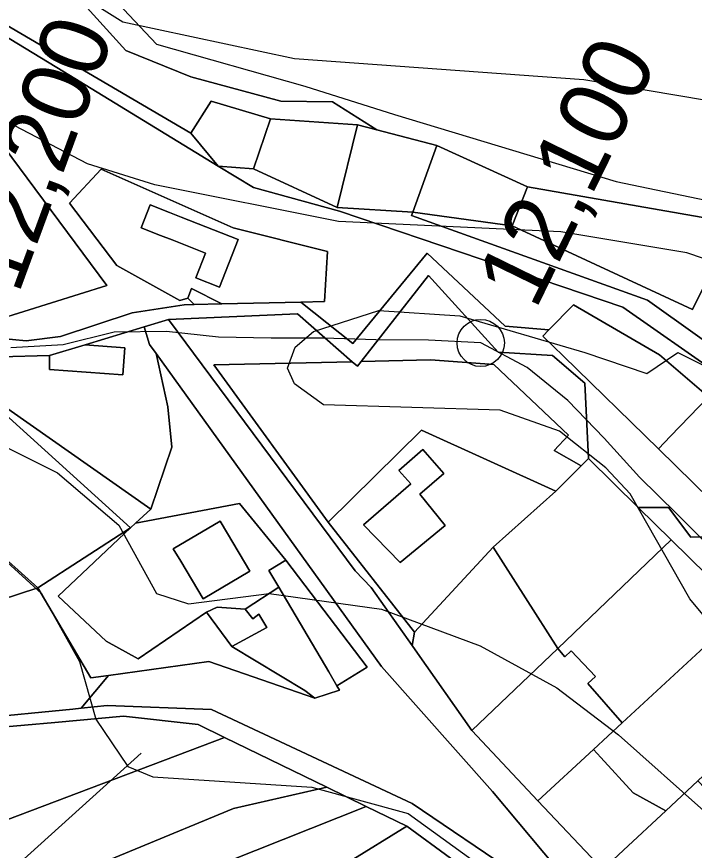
# Model space of a CAD drawing. Extents: x -510989 to -501240, y -1184665 to -1176089.
# Drawn here: x -509813.7 to -509684.5, y -1178938 to -1178778.9 of the extents above; entities that cross this region are included whole.
import ezdxf

# ---------------------------------------------------------------- set-up
doc = ezdxf.new("R2010")
doc.units = 0
for name, color, linetype in [('orna_puda', 7, 'Continuous'), ('ostatni_plocha_x_neplodna_puda', 7, 'Continuous'), ('ostatni_plocha_x_ostatni_komunikace', 7, 'Continuous'), ('STAV_systematicke_odvodneni', 7, 'Continuous'), ('STAV_vyrazne_udolnice', 7, 'Continuous'), ('trasovani_toku', 7, 'Continuous'), ('trvaly_travni_porost', 7, 'Continuous'), ('vodni_plocha_x_vodni_tok_v_koryte_umelem', 7, 'Continuous'), ('vrstevnice_01', 7, 'Continuous'), ('vrstevnice_02', 7, 'Continuous'), ('zahrada', 7, 'Continuous'), ('zastavena_plocha_a_nadvori', 7, 'Continuous')]:
    doc.layers.add(name, color=color, linetype=linetype)

msp = doc.modelspace()

# ---------------------------------------------------------------- linework, layer by layer
at = {"layer": 'orna_puda'}
msp.add_lwpolyline([(-509652.84, -1178770.83), (-509632.06, -1178785.91), (-509629.95, -1178793.56), (-509663.21, -1178822.35), (-509671.92, -1178819.14), (-509676.62, -1178818.32), (-509716.28, -1178811.4), (-509733.55, -1178803.53), (-509745, -1178800.55), (-509753.46, -1178795.18), (-509763.27, -1178795.07), (-509780.47, -1178790.38), (-509792.83, -1178785.4), (-509812.54, -1178763.59)], dxfattribs=at)
for points in [[(-509776.61, -1178795.05), (-509765.25, -1178798.42), (-509768.5, -1178807.98), (-509775.25, -1178807.45), (-509780.43, -1178801.13)], [(-509765.25, -1178798.42), (-509748.69, -1178799.58), (-509752.53, -1178815.37), (-509768.5, -1178807.98)], [(-509748.69, -1178799.58), (-509745, -1178800.55), (-509733.55, -1178803.53), (-509738.14, -1178816.24), (-509752.53, -1178815.37)], [(-509733.55, -1178803.53), (-509716.28, -1178811.4), (-509719.18, -1178818.86), (-509738.14, -1178816.24)], [(-509716.28, -1178811.4), (-509676.62, -1178818.32), (-509684.79, -1178834.81), (-509719.18, -1178818.86)], [(-509815.84, -1178882.34), (-509809.65, -1178887.94), (-509855.36, -1178902.88), (-509863.29, -1178900.54)], [(-509809.65, -1178887.94), (-509799.53, -1178905.12), (-509796.15, -1178904.65), (-509801.38, -1178910.9), (-509802.95, -1178911.06), (-509821.41, -1178912.89), (-509855.36, -1178902.88)], [(-509754.51, -1178925.99), (-509747.01, -1178929.64), (-509905.97, -1178992.88), (-509912.91, -1178984.85), (-509828.64, -1178953.32), (-509772.3, -1178930.07)], [(-509747.01, -1178929.64), (-509739.25, -1178933.41), (-509750.37, -1178940.29), (-509826.41, -1178972.46), (-509865.26, -1178988.73), (-509896.7, -1179000.67), (-509905.97, -1178992.88)], [(-509739.25, -1178933.41), (-509722.64, -1178945.64), (-509738.82, -1178954.28), (-509743.69, -1178956.88), (-509782.48, -1178975.39), (-509831.95, -1178996.1), (-509867.28, -1179012.99), (-509895.53, -1179001.65), (-509896.7, -1179000.67), (-509865.26, -1178988.73), (-509826.41, -1178972.46), (-509750.37, -1178940.29)]]:
    msp.add_lwpolyline(points, close=True, dxfattribs=at)
at = {"layer": 'ostatni_plocha_x_neplodna_puda'}
for points in [[(-509812.54, -1178763.59), (-509792.83, -1178785.4), (-509780.47, -1178790.38), (-509763.27, -1178795.07), (-509753.46, -1178795.18), (-509745, -1178800.55), (-509748.69, -1178799.58), (-509765.25, -1178798.42), (-509776.61, -1178795.05), (-509780.43, -1178801.13), (-509828.76, -1178772.81)], [(-509830.59, -1178773.6), (-509804.89, -1178789.32), (-509775.25, -1178807.45), (-509768.52, -1178811.56), (-509752.09, -1178816.07), (-509698.09, -1178834.35), (-509679.73, -1178847.21)], [(-509822.95, -1178838.49), (-509796.45, -1178830.23), (-509817.8, -1178801.63)], [(-509681.77, -1178851.48), (-509691.11, -1178843.49), (-509707.51, -1178833.95), (-509712.17, -1178838.72), (-509720.51, -1178838.02), (-509735.37, -1178824.08), (-509749.55, -1178841.31), (-509759.48, -1178833.39), (-509754.96, -1178833.29), (-509754.4, -1178823.74), (-509772.42, -1178819.2), (-509797.54, -1178808.05), (-509803.62, -1178814.5), (-509794.59, -1178826.44), (-509782.58, -1178833.12), (-509781.06, -1178832.65), (-509779.8, -1178833.85), (-509781.76, -1178833.89), (-509791.63, -1178835.43), (-509805.3, -1178839.95), (-509811.86, -1178840.76), (-509817.13, -1178840.27)]]:
    msp.add_lwpolyline(points, dxfattribs=at)
for points in [[(-509629.95, -1178793.56), (-509628.25, -1178798.06), (-509658.08, -1178825.54), (-509650.92, -1178830.36), (-509657.26, -1178835.4), (-509653.28, -1178846.99), (-509649.85, -1178856.97), (-509654.38, -1178860.89), (-509693.38, -1178833.02), (-509738.37, -1178816.9), (-509738.14, -1178816.24), (-509719.18, -1178818.86), (-509684.79, -1178834.81), (-509676.62, -1178818.32), (-509671.92, -1178819.14), (-509663.21, -1178822.35)], [(-509735.12, -1178828.31), (-509721.85, -1178842.94), (-509711.51, -1178843.56), (-509705.35, -1178848.85), (-509704.65, -1178863.27), (-509706.05, -1178864.66), (-509711.19, -1178861.69), (-509708.45, -1178858.79), (-509722.69, -1178845.32), (-509734.74, -1178844.44), (-509747.97, -1178844.73)], [(-509784.71, -1178836.75), (-509760.09, -1178835.63), (-509749.67, -1178844.77), (-509776.1, -1178845.34), (-509754.3, -1178875.4), (-509737.84, -1178896.37), (-509738.27, -1178898.95), (-509746.09, -1178887.86), (-509749.15, -1178884.67)], [(-509784.86, -1178853.38), (-509787.09, -1178843.21), (-509744.08, -1178902.94), (-509722.94, -1178926.83), (-509698.48, -1178956.07), (-509738.24, -1178929.11), (-509776.5, -1178911.17), (-509796.44, -1178910.41), (-509801.38, -1178910.9), (-509796.15, -1178904.65), (-509777.03, -1178902), (-509756.82, -1178908.97), (-509752.09, -1178907.45), (-509752.59, -1178906.62), (-509746.83, -1178903.09), (-509762.32, -1178882.67), (-509771.17, -1178871.84), (-509790.99, -1178875.6), (-509788.07, -1178872.9), (-509784.07, -1178861.1)], [(-509695.13, -1178872.62), (-509689.36, -1178872.62), (-509685.15, -1178878.25), (-509664.01, -1178878.13), (-509655.75, -1178906.31), (-509649.2, -1178909.59), (-509644.09, -1178913.48), (-509649.06, -1178917.86), (-509649.47, -1178917.46), (-509662.4, -1178904.75), (-509675.09, -1178892.3), (-509688.86, -1178878.77)]]:
    msp.add_lwpolyline(points, close=True, dxfattribs=at)
at = {"layer": 'ostatni_plocha_x_ostatni_komunikace'}
for points in [[(-509828.76, -1178772.81), (-509780.43, -1178801.13), (-509775.25, -1178807.45), (-509804.89, -1178789.32), (-509830.59, -1178773.6)], [(-509679.73, -1178847.21), (-509698.09, -1178834.35), (-509752.09, -1178816.07), (-509768.52, -1178811.56), (-509775.25, -1178807.45), (-509768.5, -1178807.98), (-509752.53, -1178815.37), (-509738.14, -1178816.24), (-509738.37, -1178816.9), (-509693.38, -1178833.02), (-509654.38, -1178860.89)], [(-509670.08, -1178990.03), (-509698.48, -1178956.07), (-509722.94, -1178926.83), (-509744.08, -1178902.94), (-509787.09, -1178843.21), (-509788.32, -1178841.5), (-509789.33, -1178838.15), (-509784.71, -1178836.75), (-509749.15, -1178884.67), (-509746.09, -1178887.86), (-509738.27, -1178898.95), (-509737.26, -1178900.39), (-509726.88, -1178915.18), (-509714.27, -1178928.59), (-509701.93, -1178941.71), (-509689.72, -1178954.7), (-509676.98, -1178968.23)], [(-509898.39, -1178890.93), (-509890.92, -1178894), (-509886.99, -1178895.61), (-509878.57, -1178898.26), (-509871.95, -1178899.25), (-509863.29, -1178900.54), (-509855.36, -1178902.88), (-509821.41, -1178912.89), (-509802.95, -1178911.06), (-509801.38, -1178910.9), (-509796.44, -1178910.41), (-509776.5, -1178911.17), (-509738.24, -1178929.11), (-509698.48, -1178956.07)], [(-509722.64, -1178945.64), (-509739.25, -1178933.41), (-509747.01, -1178929.64), (-509754.51, -1178925.99), (-509774.05, -1178916.48), (-509779.07, -1178914.04), (-509793.3, -1178912.4), (-509806.39, -1178913.6), (-509818.03, -1178914.67), (-509823.67, -1178915.19), (-509858.26, -1178904.42), (-509864.41, -1178902.5), (-509875.23, -1178901.17), (-509889.83, -1178897.33), (-509894.39, -1178895.16)]]:
    msp.add_lwpolyline(points, dxfattribs=at)
at = {"layer": 'STAV_systematicke_odvodneni'}
for p, q in [((-509808.41, -1178761.2), (-509787.03, -1178784.2)), ((-509787.03, -1178784.2), (-509758.7, -1178792.22)), ((-509758.7, -1178792.22), (-509741.6, -1178797.57)), ((-509741.6, -1178797.57), (-509699.37, -1178810.4)), ((-509699.37, -1178810.4), (-509663.56, -1178817.89))]:
    msp.add_line(p, q, dxfattribs=at)
at = {"layer": 'STAV_vyrazne_udolnice'}
msp.add_lwpolyline([(-509789.92, -1178919.46), (-509822.88, -1178949.19), (-509843.37, -1178968.47), (-509880.35, -1178992.58), (-509890, -1178993.78)], dxfattribs=at)
at = {"layer": 'trasovani_toku'}
for p, q in [((-509795.1, -1178839.16), (-509804.81, -1178841.53)), ((-509785.1, -1178839.01), (-509795.1, -1178839.16)), ((-509775.16, -1178840.08), (-509785.1, -1178839.01)), ((-509765.16, -1178840.26), (-509775.16, -1178840.08)), ((-509755.16, -1178840.27), (-509765.16, -1178840.26)), ((-509745.16, -1178840.57), (-509755.16, -1178840.27)), ((-509735.16, -1178840.64), (-509745.16, -1178840.57)), ((-509725.18, -1178841.19), (-509735.16, -1178840.64)), ((-509716.34, -1178845.86), (-509725.18, -1178841.19)), ((-509804.81, -1178841.53), (-509814.8, -1178842.12)), ((-509708.57, -1178852.16), (-509716.34, -1178845.86)), ((-509701.65, -1178859.38), (-509708.57, -1178852.16)), ((-509694.93, -1178866.79), (-509701.65, -1178859.38)), ((-509687.8, -1178873.79), (-509694.93, -1178866.79)), ((-509680.74, -1178880.88), (-509687.8, -1178873.79))]:
    msp.add_line(p, q, dxfattribs=at)
msp.add_circle((-509725.18, -1178841.19), 4.5, dxfattribs=at)
at = {"layer": 'trvaly_travni_porost'}
for points in [[(-509781.06, -1178832.65), (-509780.34, -1178830.81), (-509774.58, -1178833.73), (-509779.8, -1178833.85)], [(-509789.33, -1178838.15), (-509788.32, -1178841.5), (-509787.09, -1178843.21), (-509784.86, -1178853.38), (-509784.07, -1178861.1), (-509788.07, -1178872.9), (-509822.64, -1178848.68), (-509816.77, -1178843.87), (-509807.41, -1178843.62), (-509807.41, -1178846.27), (-509793.42, -1178847.3), (-509793.04, -1178842.13), (-509800.63, -1178841.57)], [(-509734.74, -1178844.44), (-509722.69, -1178845.32), (-509708.45, -1178858.79), (-509711.19, -1178861.69), (-509706.05, -1178864.66), (-509710.86, -1178869.46), (-509736.45, -1178857.81), (-509754.3, -1178875.4), (-509776.1, -1178845.34), (-509749.67, -1178844.77), (-509748.68, -1178845.63), (-509747.97, -1178844.73)], [(-509826.02, -1178847.74), (-509822.64, -1178848.68), (-509791.97, -1178876.51), (-509809.65, -1178887.94), (-509815.84, -1178882.34), (-509820.1, -1178878.47), (-509828.59, -1178870.79), (-509832.54, -1178867.14), (-509836.37, -1178864.79), (-509845.85, -1178858.97)], [(-509822.64, -1178848.68), (-509788.07, -1178872.9), (-509790.99, -1178875.6), (-509791.97, -1178876.51)], [(-509710.86, -1178869.46), (-509722.81, -1178880.19), (-509737.84, -1178896.37), (-509754.3, -1178875.4), (-509736.45, -1178857.81)], [(-509740.77, -1178865.51), (-509738.53, -1178868.07), (-509747.53, -1178875.93), (-509740.57, -1178883.1), (-509731.98, -1178876.02), (-509736.79, -1178870.07), (-509732.23, -1178866.09), (-509736.21, -1178861.53)], [(-509771.17, -1178871.84), (-509762.32, -1178882.67), (-509765.58, -1178884.6), (-509763.7, -1178887.79), (-509770.07, -1178892.02), (-509775.44, -1178891.59), (-509777.47, -1178892.6), (-509790.52, -1178901.47), (-509796.63, -1178898.09), (-509805.73, -1178889.5), (-509791.97, -1178876.51), (-509790.99, -1178875.6)], [(-509774.88, -1178875.19), (-509783.8, -1178880.46), (-509782.39, -1178882.83), (-509778.14, -1178890.03), (-509769.22, -1178884.76), (-509773.48, -1178877.56)], [(-509791.97, -1178876.51), (-509805.73, -1178889.5), (-509796.63, -1178898.09), (-509790.52, -1178901.47), (-509777.47, -1178892.6), (-509772.62, -1178899.11), (-509758.73, -1178907.5), (-509756.82, -1178908.97), (-509777.03, -1178902), (-509796.15, -1178904.65), (-509799.53, -1178905.12), (-509809.65, -1178887.94)], [(-509806.39, -1178913.6), (-509793.3, -1178912.4), (-509779.07, -1178914.04), (-509774.05, -1178916.48), (-509922.1, -1178972.51), (-509933.59, -1178957.06), (-509872.05, -1178934.49), (-509836.65, -1178921.5), (-509818.03, -1178914.67)], [(-509774.05, -1178916.48), (-509754.51, -1178925.99), (-509772.3, -1178930.07), (-509828.64, -1178953.32), (-509912.91, -1178984.85), (-509922.1, -1178972.51)]]:
    msp.add_lwpolyline(points, close=True, dxfattribs=at)
at = {"layer": 'vodni_plocha_x_vodni_tok_v_koryte_umelem'}
for points in [[(-509817.13, -1178840.27), (-509811.86, -1178840.76), (-509805.3, -1178839.95), (-509791.63, -1178835.43), (-509781.76, -1178833.89), (-509779.8, -1178833.85), (-509774.58, -1178833.73), (-509759.48, -1178833.39), (-509749.55, -1178841.31), (-509735.37, -1178824.08), (-509720.51, -1178838.02), (-509712.17, -1178838.72), (-509713.32, -1178839.9), (-509709.43, -1178843.69), (-509691.31, -1178861.39), (-509681.36, -1178871.11)], [(-509664.01, -1178878.13), (-509685.15, -1178878.25), (-509689.36, -1178872.62), (-509695.13, -1178872.62), (-509704.65, -1178863.27), (-509705.35, -1178848.85), (-509711.51, -1178843.56), (-509721.85, -1178842.94), (-509735.12, -1178828.31), (-509747.97, -1178844.73), (-509748.68, -1178845.63), (-509749.67, -1178844.77), (-509760.09, -1178835.63), (-509784.71, -1178836.75), (-509789.33, -1178838.15), (-509800.63, -1178841.57), (-509807.41, -1178843.62), (-509816.77, -1178843.87)]]:
    msp.add_lwpolyline(points, dxfattribs=at)
at = {"layer": 'vrstevnice_01'}
for points in [[(-509551.5, -1178889), (-509588.91, -1178862), (-509603.69, -1178854), (-509635.91, -1178841), (-509685.91, -1178824), (-509709.91, -1178820), (-509752.31, -1178818), (-509787.31, -1178811), (-509800.19, -1178807), (-509815.5, -1178799), (-509829.31, -1178786), (-509847, -1178765)], [(-509873.41, -1178774), (-509869.19, -1178800), (-509862, -1178818), (-509856, -1178828), (-509844.31, -1178842), (-509835.19, -1178850), (-509819.91, -1178859), (-509805.91, -1178866), (-509794.19, -1178876), (-509787, -1178889), (-509780.91, -1178891), (-509765.5, -1178889), (-509744.09, -1178892), (-509725.31, -1178899), (-509710.69, -1178907), (-509698.91, -1178916), (-509682.09, -1178931)]]:
    msp.add_lwpolyline(points, dxfattribs=at)
at = {"layer": 'vrstevnice_02'}
for points in [[(-509898.81, -1178758), (-509886.69, -1178801), (-509876.59, -1178824), (-509859.59, -1178849), (-509843.41, -1178863), (-509819.91, -1178879), (-509808.91, -1178889), (-509801.69, -1178902), (-509798.59, -1178913), (-509792.5, -1178922), (-509787.69, -1178924), (-509757.41, -1178926), (-509739, -1178931), (-509723.81, -1178942), (-509687.59, -1178980), (-509677.41, -1178992), (-509667.91, -1179009), (-509665.81, -1179027), (-509665.69, -1179039), (-509657.81, -1179084), (-509656.31, -1179113)], [(-509562.41, -1178849), (-509579.41, -1178831), (-509592.19, -1178822), (-509611.19, -1178811), (-509626.41, -1178805), (-509646.31, -1178801), (-509705.5, -1178791), (-509760.69, -1178787), (-509793.41, -1178780), (-509807.69, -1178771)], [(-509676.19, -1178901), (-509685.31, -1178890), (-509696.69, -1178870), (-509701.31, -1178865), (-509710.19, -1178858), (-509721.5, -1178854), (-509755.19, -1178853), (-509760.69, -1178849), (-509762, -1178846), (-509760.59, -1178842), (-509757.09, -1178839), (-509744.59, -1178835), (-509729.19, -1178836), (-509705.31, -1178843), (-509693.5, -1178847), (-509687.59, -1178843), (-509669.59, -1178852)]]:
    msp.add_lwpolyline(points, dxfattribs=at)
at = {"layer": 'zahrada'}
for points in [[(-509803.62, -1178814.5), (-509797.54, -1178808.05), (-509772.42, -1178819.2), (-509754.4, -1178823.74), (-509754.96, -1178833.29), (-509759.48, -1178833.39), (-509774.58, -1178833.73), (-509780.34, -1178830.81), (-509781.06, -1178832.65), (-509782.58, -1178833.12), (-509794.59, -1178826.44)], [(-509788.24, -1178814.85), (-509789.96, -1178819.22), (-509786.25, -1178820.68), (-509784.05, -1178821.54), (-509777.68, -1178824.04), (-509779.53, -1178828.75), (-509774.99, -1178830.53), (-509771.43, -1178821.44), (-509782.33, -1178817.17), (-509784.53, -1178816.31)], [(-509707.51, -1178833.95), (-509691.11, -1178843.49), (-509681.77, -1178851.48), (-509688.99, -1178858.98), (-509691.31, -1178861.39), (-509709.43, -1178843.69), (-509713.32, -1178839.9), (-509712.17, -1178838.72)], [(-509706.05, -1178864.66), (-509704.65, -1178863.27), (-509695.13, -1178872.62), (-509688.86, -1178878.77), (-509710.51, -1178899.51), (-509722.81, -1178880.19), (-509710.86, -1178869.46)], [(-509688.86, -1178878.77), (-509675.09, -1178892.3), (-509698.19, -1178913.69), (-509704.74, -1178906.2), (-509703.3, -1178904.85), (-509707.91, -1178899.97), (-509709.13, -1178901.11), (-509710.51, -1178899.51)], [(-509765.58, -1178884.6), (-509762.32, -1178882.67), (-509746.83, -1178903.09), (-509752.59, -1178906.62), (-509754.15, -1178903.97), (-509763.7, -1178887.79)], [(-509775.44, -1178891.59), (-509770.07, -1178892.02), (-509768.67, -1178893.87), (-509767.47, -1178892.96), (-509765.96, -1178895.47), (-509772.62, -1178899.11), (-509777.47, -1178892.6)], [(-509675.09, -1178892.3), (-509662.4, -1178904.75), (-509666.06, -1178908.17), (-509683.81, -1178924.77), (-509689.9, -1178930.46), (-509696.13, -1178927.07), (-509702.27, -1178920.33), (-509703.68, -1178918.78), (-509698.19, -1178913.69)]]:
    msp.add_lwpolyline(points, close=True, dxfattribs=at)
at = {"layer": 'zastavena_plocha_a_nadvori'}
for points in [[(-509817.8, -1178801.63), (-509796.45, -1178830.23), (-509822.95, -1178838.49), (-509832.45, -1178831.74), (-509835, -1178828.2), (-509838.24, -1178823.71), (-509841.35, -1178819.4), (-509823.46, -1178805.9), (-509820.51, -1178803.68), (-509818.7, -1178802.31)], [(-509788.24, -1178814.85), (-509784.53, -1178816.31), (-509782.33, -1178817.17), (-509771.43, -1178821.44), (-509774.99, -1178830.53), (-509779.53, -1178828.75), (-509777.68, -1178824.04), (-509784.05, -1178821.54), (-509786.25, -1178820.68), (-509789.96, -1178819.22)], [(-509793.04, -1178842.13), (-509793.42, -1178847.3), (-509807.41, -1178846.27), (-509807.41, -1178843.62), (-509800.63, -1178841.57)], [(-509681.77, -1178851.48), (-509680.98, -1178852.16), (-509681.29, -1178854.04), (-509669.75, -1178864.23), (-509669.23, -1178864.69), (-509672.59, -1178868.3), (-509673.71, -1178869.86), (-509677.39, -1178874.99), (-509678.46, -1178873.95), (-509681.36, -1178871.11), (-509691.31, -1178861.39), (-509688.99, -1178858.98)], [(-509740.77, -1178865.51), (-509736.21, -1178861.53), (-509732.23, -1178866.09), (-509736.79, -1178870.07), (-509731.98, -1178876.02), (-509740.57, -1178883.1), (-509747.53, -1178875.93), (-509738.53, -1178868.07)], [(-509774.88, -1178875.19), (-509773.48, -1178877.56), (-509769.22, -1178884.76), (-509778.14, -1178890.03), (-509782.39, -1178882.83), (-509783.8, -1178880.46)], [(-509737.84, -1178896.37), (-509722.81, -1178880.19), (-509710.51, -1178899.51), (-509726.88, -1178915.18), (-509737.26, -1178900.39), (-509738.27, -1178898.95)], [(-509770.07, -1178892.02), (-509763.7, -1178887.79), (-509754.15, -1178903.97), (-509752.59, -1178906.62), (-509752.09, -1178907.45), (-509756.82, -1178908.97), (-509758.73, -1178907.5), (-509772.62, -1178899.11), (-509765.96, -1178895.47), (-509767.47, -1178892.96), (-509768.67, -1178893.87)], [(-509709.13, -1178901.11), (-509707.91, -1178899.97), (-509703.3, -1178904.85), (-509704.74, -1178906.2), (-509698.19, -1178913.69), (-509703.68, -1178918.78), (-509714.27, -1178928.59), (-509726.88, -1178915.18), (-509710.51, -1178899.51)], [(-509703.68, -1178918.78), (-509702.27, -1178920.33), (-509696.13, -1178927.07), (-509689.9, -1178930.46), (-509697.96, -1178938), (-509701.93, -1178941.71), (-509714.27, -1178928.59)], [(-509681, -1178927.68), (-509681.99, -1178928.64), (-509672.71, -1178938.96), (-509687.66, -1178952.8), (-509689.72, -1178954.7), (-509701.93, -1178941.71), (-509697.96, -1178938), (-509689.9, -1178930.46), (-509683.81, -1178924.77)]]:
    msp.add_lwpolyline(points, close=True, dxfattribs=at)

# ---------------------------------------------------------------- texts
at = {"layer": 'trasovani_toku'}
for s, rotation, p in [('12,200', 69.8452, (-509813.35, -1178832.09)), ('12,100', 63.9239, (-509714.75, -1178835.1))]:
    msp.add_text(s, height=13, rotation=rotation, dxfattribs=at).set_placement(p)

doc.saveas('drawing.dxf')
